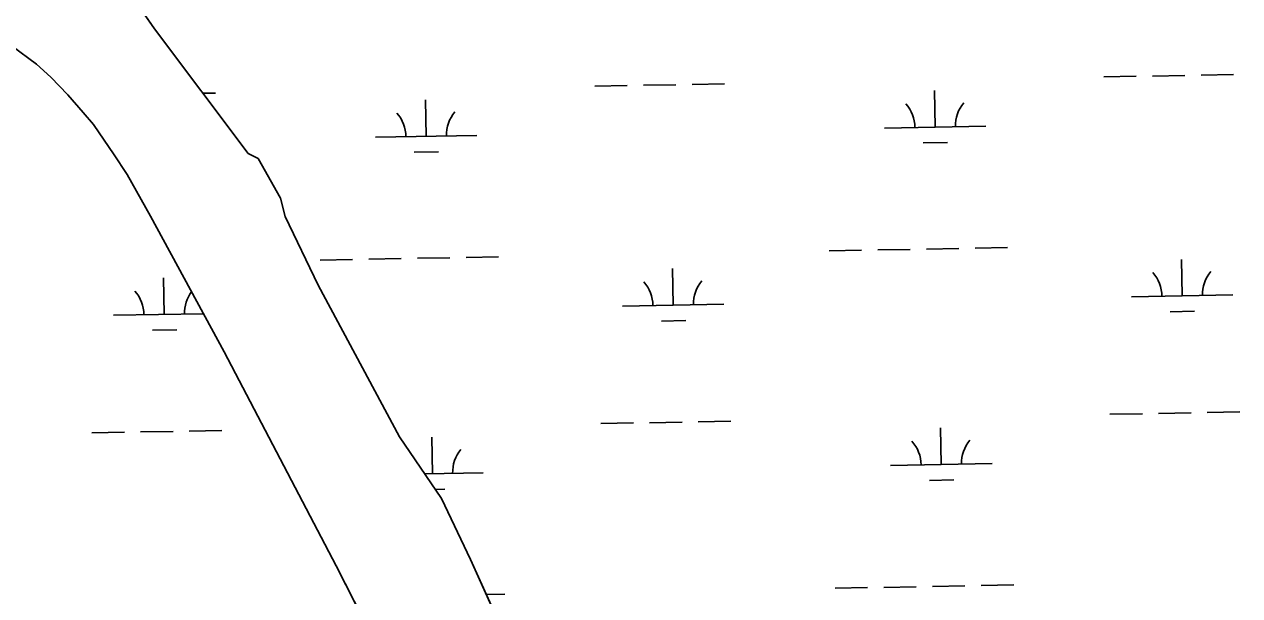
# Model space of a CAD drawing. Extents: x 3925854 to 3964121, y 224593 to 250589.
# Drawn here: x 3933298 to 3934496, y 232503 to 233066 of the extents above; entities that cross this region are included whole.
import ezdxf

# ---------------------------------------------------------------- set-up
doc = ezdxf.new("R2010")
doc.units = 0
doc.layers.add('V-TOPO-SHOR', color=7, linetype='Continuous')
doc.layers.add('V-WETL-SWMP', color=7, linetype='Continuous')

msp = doc.modelspace()

# ---------------------------------------------------------------- linework, layer by layer
at = {"layer": 'V-TOPO-SHOR'}
for points in [[(3933795.803, 232409.435), (3933737.629, 232538.512), (3933708.871, 232598.508), (3933667.377, 232659.393), (3933587.351, 232809.057), (3933554.612, 232876.534), (3933550.248, 232894.604), (3933528.017, 232933.856), (3933518.211, 232938.863), (3933425.924, 233061.465), (3933373.589, 233137.566), (3933366.476, 233151.89), (3933365.94, 233158.851), (3933384.022, 233207.342), (3933408.661, 233295.84), (3933446.848, 233422.099), (3933489.879, 233528.9), (3933529.178, 233592.005), (3933586.354, 233678.05), (3933653.117, 233780.45), (3933711.317, 233861.018)], [(3933676.14, 232392.883), (3933604.962, 232532.126), (3933494.536, 232743.351), (3933422.022, 232876.858), (3933398.868, 232917.916), (3933385.664, 232938.507), (3933376.401, 232952.022), (3933365.727, 232967.38), (3933355.552, 232979.184), (3933340.528, 232996.508), (3933323.645, 233013.968), (3933309.595, 233026.659), (3933285.535, 233044.499), (3933250.793, 233066.073), (3933181.075, 233092.736)]]:
    msp.add_lwpolyline(points, dxfattribs=at)
at = {"layer": 'V-WETL-SWMP'}
for p, q in [((3933373.589, 233137.566), (3933425.923, 233061.465)), ((3933425.923, 233061.465), (3933518.211, 232938.864)), ((3933285.535, 233044.5), (3933309.596, 233026.66)), ((3933309.596, 233026.66), (3933323.645, 233013.967)), ((3933323.645, 233013.967), (3933340.528, 232996.508)), ((3933955.987, 233006.83), (3933987.982, 233007.412)), ((3934361.828, 233014.21), (3934393.823, 233014.791)), ((3934409.82, 233015.082), (3934441.815, 233015.664)), ((3934457.812, 233015.955), (3934489.807, 233016.537)), ((3933340.528, 232996.508), (3933355.553, 232979.184)), ((3933473.651, 232998.06), (3933486.157, 232998.287)), ((3933860.003, 233005.085), (3933891.998, 233005.667)), ((3933907.995, 233005.958), (3933939.99, 233006.539)), ((3934195.636, 232964.75), (3934194.981, 233000.744)), ((3933693.811, 232955.625), (3933693.156, 232991.619)), ((3933355.553, 232979.184), (3933365.727, 232967.379)), ((3933365.727, 232967.379), (3933376.401, 232952.022)), ((3934145.644, 232963.841), (3934245.627, 232965.659)), ((3933376.401, 232952.022), (3933385.665, 232938.506)), ((3933643.819, 232954.716), (3933743.802, 232956.534)), ((3934183.918, 232949.104), (3934207.914, 232949.54)), ((3933385.665, 232938.506), (3933398.867, 232917.916)), ((3933518.211, 232938.864), (3933528.016, 232933.855)), ((3933682.093, 232939.979), (3933706.089, 232940.415)), ((3933528.016, 232933.855), (3933550.247, 232894.604)), ((3933398.867, 232917.916), (3933422.023, 232876.858)), ((3933550.247, 232894.604), (3933554.612, 232876.534)), ((3933422.023, 232876.858), (3933494.535, 232743.351)), ((3933554.612, 232876.534), (3933587.351, 232809.058)), ((3934090.992, 232842.757), (3934122.987, 232843.338)), ((3934138.984, 232843.629), (3934170.979, 232844.211)), ((3934186.976, 232844.502), (3934218.971, 232845.084)), ((3934234.968, 232845.374), (3934266.963, 232845.956)), ((3933589.167, 232833.632), (3933621.162, 232834.214)), ((3933637.159, 232834.504), (3933669.154, 232835.086)), ((3933685.151, 232835.377), (3933717.146, 232835.959)), ((3933733.143, 232836.25), (3933765.138, 232836.832)), ((3934439.173, 232798.337), (3934438.519, 232834.331)), ((3933435.523, 232780.088), (3933434.869, 232816.082)), ((3933937.348, 232789.212), (3933936.694, 232825.207)), ((3933587.351, 232809.058), (3933667.376, 232659.393)), ((3934389.182, 232797.428), (3934489.165, 232799.246)), ((3933385.531, 232779.179), (3933474.2, 232780.791)), ((3933887.356, 232788.303), (3933987.34, 232790.121)), ((3934427.456, 232782.691), (3934451.452, 232783.127)), ((3933925.631, 232773.566), (3933949.627, 232774.002)), ((3933423.806, 232764.441), (3933447.802, 232764.877)), ((3933494.535, 232743.351), (3933604.962, 232532.126)), ((3934463.86, 232683.335), (3934495.855, 232683.917)), ((3933866.051, 232672.465), (3933898.046, 232673.047)), ((3933914.043, 232673.338), (3933946.038, 232673.919)), ((3933962.035, 232674.21), (3933994.03, 232674.792)), ((3934367.876, 232681.59), (3934399.871, 232682.171)), ((3934415.868, 232682.462), (3934447.863, 232683.044)), ((3933364.226, 232663.34), (3933396.221, 232663.922)), ((3933412.218, 232664.213), (3933444.213, 232664.795)), ((3933460.21, 232665.086), (3933492.205, 232665.667)), ((3934201.684, 232632.13), (3934201.029, 232668.124)), ((3933667.376, 232659.393), (3933708.871, 232598.509)), ((3933699.859, 232623.005), (3933699.204, 232658.999)), ((3933692.27, 232622.867), (3933749.85, 232623.914)), ((3934151.692, 232631.221), (3934251.675, 232633.039)), ((3934189.966, 232616.484), (3934213.962, 232616.92)), ((3933702.66, 232607.623), (3933712.137, 232607.795)), ((3933708.871, 232598.509), (3933737.63, 232538.513)), ((3933604.962, 232532.126), (3933676.141, 232392.883)), ((3933737.63, 232538.513), (3933795.802, 232409.435)), ((3933753.236, 232503.885), (3933771.186, 232504.212)), ((3934097.04, 232510.137), (3934129.035, 232510.718)), ((3934145.032, 232511.009), (3934177.027, 232511.591)), ((3934193.024, 232511.882), (3934225.019, 232512.464)), ((3934241.016, 232512.754), (3934273.011, 232513.336))]:
    msp.add_line(p, q, dxfattribs=at)
for centre, start, end in [((3934140.393, 232964.221), 0.269879, 41.813537), ((3934250.861, 232966.229), 140.269876, 181.813534), ((3933638.568, 232955.096), 0.269879, 41.813537), ((3933749.036, 232957.104), 140.269876, 181.813534), ((3934383.931, 232797.808), 0.269879, 41.813537), ((3934494.398, 232799.816), 140.269876, 181.813534), ((3933882.106, 232788.683), 0.269879, 41.813537), ((3933992.573, 232790.692), 140.269876, 181.813534), ((3933380.281, 232779.558), 0.269879, 41.813537), ((3933490.748, 232781.567), 143.53709, 181.813534), ((3934146.441, 232631.601), 0.269879, 41.813537), ((3934256.909, 232633.609), 140.269876, 181.813534), ((3933755.084, 232624.484), 140.269876, 181.813534)]:
    msp.add_arc(centre, 35.246, start, end, dxfattribs=at)

doc.saveas('drawing.dxf')
